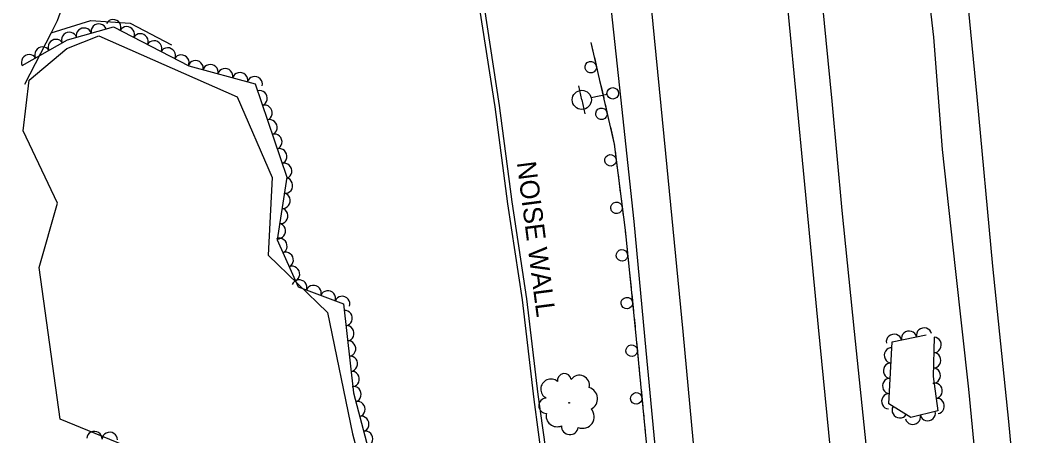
# Model space of a CAD drawing. Extents: x 1722896 to 1754269, y 648279 to 666297.
# Drawn here: x 1725560.9 to 1725826.4, y 661781.4 to 661889.7 of the extents above; entities that cross this region are included whole.
import ezdxf

# ---------------------------------------------------------------- set-up
doc = ezdxf.new("R2010")
doc.units = 0
for name, color, linetype in [('DESIGN - SCRATCH - User 1', 7, 'Continuous'), ('SURVEY - CENTERLINE - Preliminary', 7, 'Continuous'), ('SURVEY - CENTERLINE - Preliminary Text', 7, 'Continuous'), ('SURVEY - DTM - Breaklines', 7, 'Continuous'), ('SURVEY - VEGETATION - Features with Text', 7, 'Continuous')]:
    doc.layers.add(name, color=color, linetype=linetype)

msp = doc.modelspace()

# ---------------------------------------------------------------- linework, layer by layer
at = {"layer": 'DESIGN - SCRATCH - User 1'}
for points in [[(1725665, 662064.81), (1725667.22, 662043.27), (1725668.52, 662018.92), (1725670.73, 661994.21), (1725672.59, 661967.78), (1725674.7, 661942.54), (1725677.41, 661917.34), (1725680.69, 661892.11), (1725684.54, 661867.09), (1725687.83, 661841.86), (1725691.69, 661816.79), (1725694.74, 661790.81), (1725699.28, 661756.69), (1725704.27, 661717.46), (1725729.4, 661670.72), (1725739.19, 661621.5)], [(1725665.79, 662066.87), (1725668.14, 662044.95), (1725669.55, 662019.95), (1725672.04, 661994.44), (1725673.79, 661968.86), (1725675.76, 661942.77), (1725678.37, 661918.16), (1725681.8, 661893.09), (1725685.69, 661867.47), (1725689, 661842.37), (1725692.81, 661817.03), (1725695.82, 661792.1), (1725700.39, 661759.24), (1725705.27, 661717.67), (1725730.69, 661671.39), (1725739.19, 661621.5)], [(1725709.64, 661883.87), (1725715.71, 661857.35), (1725718.52, 661834.98), (1725721.2, 661809.21), (1725724.28, 661777), (1725727.29, 661744.77), (1725730.21, 661714.51), (1725733.31, 661683.56), (1725735.96, 661657.91), (1725737.97, 661636.88)], [(1725709.64, 661883.87), (1725710.16, 661881.58)], [(1725710.52, 661880.02), (1725711.54, 661875.54)], [(1725711.9, 661873.98), (1725712.43, 661871.69)], [(1725712.43, 661871.69), (1725712.95, 661869.4)], [(1725713.31, 661867.84), (1725714.33, 661863.35)], [(1725714.69, 661861.79), (1725715.22, 661859.5)], [(1725715.22, 661859.5), (1725715.71, 661857.35), (1725715.73, 661857.21)], [(1725715.93, 661855.62), (1725716.5, 661851.06)], [(1725716.7, 661849.47), (1725716.99, 661847.14)], [(1725716.99, 661847.14), (1725717.28, 661844.81)], [(1725717.48, 661843.22), (1725718.06, 661838.66)], [(1725718.26, 661837.07), (1725718.52, 661834.98), (1725718.54, 661834.73)], [(1725718.54, 661834.73), (1725718.79, 661832.4)], [(1725718.96, 661830.81), (1725719.43, 661826.23)], [(1725719.6, 661824.64), (1725719.84, 661822.3)], [(1725719.84, 661822.3), (1725720.08, 661819.96)], [(1725720.25, 661818.37), (1725720.73, 661813.8)], [(1725720.89, 661812.21), (1725721.14, 661809.87)], [(1725721.14, 661809.87), (1725721.2, 661809.21), (1725721.36, 661807.53)], [(1725721.52, 661805.94), (1725721.95, 661801.36)], [(1725722.1, 661799.77), (1725722.33, 661797.43)], [(1725722.33, 661797.43), (1725722.55, 661795.09)], [(1725722.7, 661793.49), (1725723.14, 661788.92)], [(1725723.29, 661787.32), (1725723.52, 661784.98)], [(1725723.52, 661784.98), (1725723.74, 661782.64)]]:
    msp.add_lwpolyline(points, dxfattribs=at)
for centre, start, end in [((1725709.56, 661877.47), 126.152, 126.1422), ((1725712.35, 661865.28), 126.152, 126.1422), ((1725714.72, 661853.17), 120.4264, 120.4166), ((1725716.28, 661840.77), 120.4264, 120.4166), ((1725717.7, 661828.39), 119.207, 119.1972), ((1725718.99, 661815.95), 119.207, 119.1972), ((1725720.24, 661803.53), 118.7104, 118.7006), ((1725721.43, 661791.09), 118.7104, 118.7006)]:
    msp.add_arc(centre, 1.5, start, end, dxfattribs=at)
at = {"layer": 'SURVEY - CENTERLINE - Preliminary'}
for points in [[(1725592.7, 661487.89), (1725614.1, 661638.1), (1725636.94, 661639.86), (1725659.69, 661641.72), (1725667.37, 661652.86), (1725683.93, 661653.65), (1725673.74, 661689.09), (1725645.17, 661687.76), (1725615.78, 661679.85), (1725599.34, 661675.41), (1725586.64, 661710.67), (1725583.22, 661737.11), (1725589.18, 661749.96), (1725591.39, 661777.44), (1725571.25, 661785.65), (1725565.72, 661825.24), (1725570.54, 661842.02), (1725561.59, 661860.84), (1725563.14, 661874.11), (1725572.93, 661882.34), (1725581.32, 661885.63)], [(1725581.32, 661885.63), (1725617.34, 661869.73), (1725626.54, 661848.67), (1725625.46, 661828.42), (1725640.95, 661813.51), (1725647.43, 661781.86), (1725655.28, 661752.7), (1725675.6, 661724.46), (1725696.79, 661699.64), (1725703.83, 661711.29), (1725728.07, 661670.34), (1725722.84, 661663.23), (1725728.03, 661648.13), (1725733.72, 661618.44), (1725738.35, 661610.42), (1725743.81, 661551.92)]]:
    msp.add_lwpolyline(points, dxfattribs=at)
at = {"layer": 'SURVEY - CENTERLINE - Preliminary Text'}
for points in [[(1725788.01, 662099.28), (1725791.59, 662062.43), (1725795.41, 662022.42), (1725798.59, 661987.77), (1725802.53, 661947.1), (1725806.67, 661906.38), (1725810.27, 661869.77), (1725814.35, 661825.58), (1725818.49, 661785.04), (1725822, 661747.96), (1725826.36, 661706.29)], [(1725777.83, 662096.72), (1725780.78, 662069.29), (1725783.66, 662039.1), (1725786.37, 662009.09), (1725789.27, 661978.62), (1725792.6, 661946.03), (1725795.61, 661913.92), (1725798.92, 661885.31), (1725801.22, 661855.96), (1725804.59, 661824.99), (1725808.04, 661793.46), (1725809.48, 661779.06), (1725813.54, 661755.15), (1725817.25, 661731.71), (1725819.57, 661720.16), (1725820.11, 661712.85)], [(1725751.09, 662089.36), (1725754.18, 662060.17), (1725758, 662020.64), (1725761.93, 661980.74), (1725765.48, 661942.11), (1725768.87, 661904.94), (1725772.42, 661868.59), (1725775.06, 661840.05), (1725778.24, 661808.55), (1725781.54, 661776.6), (1725783.43, 661753.1), (1725784.01, 661738.55), (1725784.58, 661729.91), (1725784.66, 661712.81), (1725785.11, 661700.33), (1725786.8, 661686)], [(1725742.81, 662086.72), (1725745.59, 662053.89), (1725749.5, 662014.64), (1725753.13, 661973.56), (1725756.91, 661934.76), (1725761.12, 661890.44), (1725765.17, 661848.72), (1725768.91, 661809.64), (1725772.9, 661768.9), (1725775.73, 661738.61), (1725777.96, 661714.46), (1725780.31, 661689.5), (1725782.7, 661664.44)], [(1725708.09, 662077.25), (1725712.93, 662023.01), (1725717.96, 661971.41), (1725720.64, 661942.71), (1725724.92, 661897.65), (1725729.1, 661854.97), (1725733.57, 661808.53), (1725736.71, 661774.74), (1725740.54, 661736.31), (1725744.12, 661700.59), (1725747.21, 661666.6), (1725750.42, 661633.21)], [(1725698.24, 662074.37), (1725700.44, 662049.87), (1725702.85, 662021.03), (1725705.77, 661989.5), (1725708.73, 661958.19), (1725711.7, 661927.31), (1725714.29, 661897.94), (1725717.34, 661869.66), (1725720.8, 661837.21), (1725723.93, 661803.61), (1725727.03, 661770.42), (1725730.29, 661738.77), (1725733.31, 661703.27), (1725735.78, 661673.38), (1725738.19, 661649.5), (1725739.06, 661635.41)], [(1725593.48, 662046.56), (1725592.53, 662008.55), (1725592.34, 661985.55), (1725591.21, 661967.78), (1725588.88, 661948.94), (1725584.28, 661930.65), (1725578.59, 661912.01), (1725570.46, 661889.52), (1725568.86, 661886.41)], [(1725568.86, 661886.41), (1725579.23, 661889.61), (1725589.52, 661888.93), (1725600.28, 661883.33)], [(1725568.86, 661886.41), (1725561.95, 661872.97)]]:
    msp.add_lwpolyline(points, dxfattribs=at)
at = {"layer": 'SURVEY - DTM - Breaklines'}
for p, q in [((1725707.24, 661868.94), (1725706.46, 661872.6)), ((1725707.24, 661868.94), (1725708.01, 661865.27)), ((1725713.84, 661870.33), (1725709.68, 661869.45))]:
    msp.add_line(p, q, dxfattribs=at)
for centre, radius in [((1725707.24, 661868.94), 2.5), ((1725715.31, 661870.64), 1.5)]:
    msp.add_circle(centre, radius, dxfattribs=at)
at = {"layer": 'SURVEY - VEGETATION - Features with Text'}
for points in [[(1725561.36, 661877.86), (1725573.18, 661884.59), (1725585.1, 661887.97), (1725604.79, 661877.77), (1725622.1, 661873.09), (1725630.31, 661848.77), (1725627.78, 661832.48), (1725633.32, 661820.22), (1725645.09, 661815.71), (1725647.75, 661792.55), (1725656.13, 661760.54), (1725672.27, 661736.64), (1725687.57, 661713.52), (1725697.35, 661704.46), (1725697.84, 661719.07), (1725700.62, 661724.19), (1725710.12, 661708.15), (1725725.63, 661673.79)], [(1725799.14, 661807.03), (1725798.84, 661796.78), (1725800.07, 661787.81), (1725793.08, 661786.08), (1725787.27, 661789.66), (1725788.2, 661805.85), (1725797.07, 661807.69)]]:
    msp.add_lwpolyline(points, dxfattribs=at)
msp.add_circle((1725703.93, 661789.95), 0.0921, dxfattribs=at)
for centre, radius, start, end in [((1725699.18, 661793.51), 2.63, 49.2339, 242.6536), ((1725702.7, 661795.75), 1.81, 9.2132, 187.9589), ((1725706.62, 661794.49), 2.64, 347.0971, 143.886), ((1725708.35, 661791.02), 3.01, 296.1498, 73.6741), ((1725698.04, 661789.16), 2.01, 91.8526, 269.1717), ((1725707.49, 661786.28), 2.99, 247.0457, 42.8841), ((1725700.78, 661786.53), 2.84, 167.1396, 293.9853), ((1725704.14, 661783.83), 2.2, 177.2986, 352.2988)]:
    msp.add_arc(centre, radius, start, end, dxfattribs=at)
for centre, major_axis in [((1725585.11, 661887.97), (1.78, -0.92)), ((1725573.57, 661884.7), (1.92, 0.55)), ((1725577.42, 661885.79), (1.92, 0.55)), ((1725581.27, 661886.88), (1.92, 0.55)), ((1725588.66, 661886.13), (1.78, -0.92)), ((1725592.22, 661884.29), (1.78, -0.92)), ((1725570.06, 661882.81), (1.74, 0.99)), ((1725595.77, 661882.45), (1.78, -0.92)), ((1725566.58, 661880.83), (1.74, 0.99)), ((1725599.32, 661880.61), (1.78, -0.92)), ((1725563.1, 661878.85), (1.74, 0.99)), ((1725602.87, 661878.77), (1.78, -0.92)), ((1725606.56, 661877.29), (1.93, -0.52)), ((1725610.42, 661876.25), (1.93, -0.52)), ((1725614.29, 661875.2), (1.93, -0.52)), ((1725618.15, 661874.16), (1.93, -0.52)), ((1725622.01, 661873.11), (1.93, -0.52)), ((1725623.35, 661869.39), (0.64, -1.89)), ((1725624.63, 661865.6), (0.64, -1.89)), ((1725625.91, 661861.81), (0.64, -1.89)), ((1725627.19, 661858.02), (0.64, -1.89)), ((1725628.47, 661854.23), (0.64, -1.89)), ((1725629.75, 661850.44), (0.64, -1.89)), ((1725629.97, 661846.56), (-0.31, -1.98)), ((1725629.35, 661842.61), (-0.31, -1.98)), ((1725628.74, 661838.65), (-0.31, -1.98)), ((1725628.13, 661834.7), (-0.31, -1.98)), ((1725628.5, 661830.88), (0.82, -1.82)), ((1725630.15, 661827.24), (0.82, -1.82)), ((1725631.8, 661823.59), (0.82, -1.82)), ((1725633.6, 661820.11), (1.87, -0.72)), ((1725637.33, 661818.68), (1.87, -0.72)), ((1725641.07, 661817.25), (1.87, -0.72)), ((1725644.8, 661815.82), (1.87, -0.72)), ((1725645.51, 661812.04), (0.23, -1.99)), ((1725645.97, 661808.07), (0.23, -1.99)), ((1725796.47, 661807.57), (1.96, 0.41)), ((1725788.64, 661805.94), (1.96, 0.41)), ((1725792.56, 661806.75), (1.96, 0.41)), ((1725799.09, 661805.03), (-0.06, -2)), ((1725646.42, 661804.09), (0.23, -1.99)), ((1725787.99, 661802.31), (0.11, 2)), ((1725646.88, 661800.12), (0.23, -1.99)), ((1725798.97, 661801.03), (-0.06, -2)), ((1725787.77, 661798.31), (0.11, 2)), ((1725798.85, 661797.03), (-0.06, -2)), ((1725647.34, 661796.14), (0.23, -1.99)), ((1725787.54, 661794.32), (0.11, 2)), ((1725647.84, 661792.18), (0.51, -1.93)), ((1725799.35, 661793.07), (0.27, -1.98)), ((1725787.31, 661790.33), (0.11, 2)), ((1725799.89, 661789.11), (0.27, -1.98)), ((1725648.86, 661788.31), (0.51, -1.93)), ((1725790.11, 661787.91), (-1.7, 1.05)), ((1725649.87, 661784.44), (0.51, -1.93)), ((1725793.58, 661786.2), (-1.94, -0.48)), ((1725797.46, 661787.16), (-1.94, -0.48)), ((1725580.15, 661780.58), (2, -0.1)), ((1725584.15, 661780.37), (2, -0.1)), ((1725650.88, 661780.57), (0.51, -1.93))]:
    msp.add_ellipse(centre, major_axis=major_axis, ratio=0.940188, start_param=0, end_param=3.141593, dxfattribs=at)

# ---------------------------------------------------------------- texts
at = {"layer": 'DESIGN - SCRATCH - User 1'}
msp.add_text('NOISE WALL', height=5, rotation=277.365, dxfattribs=at).set_placement((1725690.28, 661852.59))

doc.saveas('drawing.dxf')
